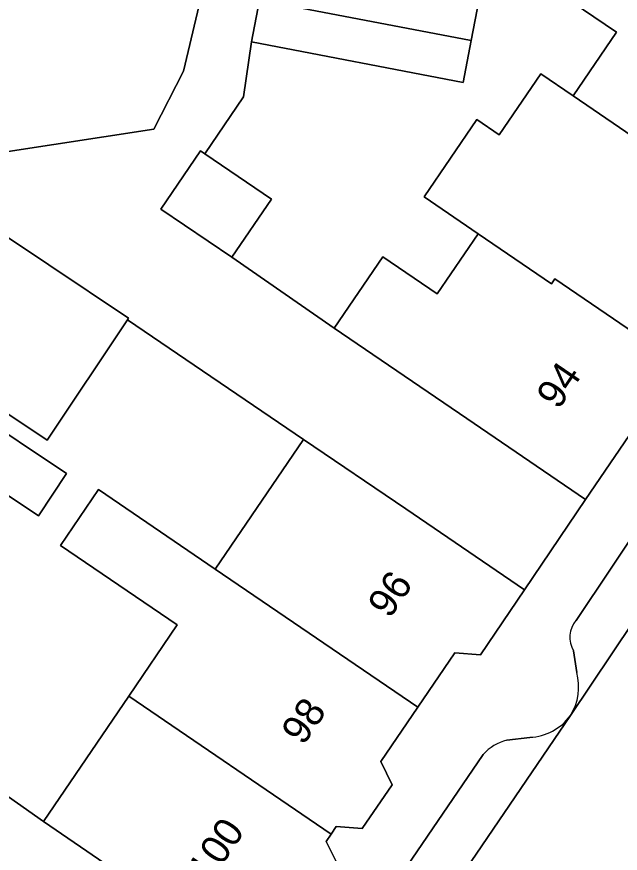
# Model space of a CAD drawing. Extents: x 159279 to 160377, y 384531 to 385888.
# Drawn here: x 159834.73 to 159855.72, y 384867.95 to 384897.02 of the extents above; entities that cross this region are included whole.
import ezdxf

# ---------------------------------------------------------------- set-up
doc = ezdxf.new("R2010")
doc.units = 0
for name, color, linetype in [('IMGEO_Erf', 7, 'Continuous'), ('IMGEO_Pand', 7, 'Continuous'), ('IMGEO_Pand_nummerreeks', 7, 'Continuous'), ('IMGEO_Parkeervlak_open', 7, 'Continuous'), ('IMGEO_Rijbaan_lokaal_open', 7, 'Continuous'), ('IMGEO_Voetpad_open', 7, 'Continuous')]:
    doc.layers.add(name, color=color, linetype=linetype)

msp = doc.modelspace()

# ---------------------------------------------------------------- linework, layer by layer
at = {"layer": 'IMGEO_Erf'}
for points in [[(159850.813, 384897.646), (159850.535, 384896.191), (159850.257, 384894.735), (159842.9, 384896.141), (159842.624, 384894.231), (159841.28, 384892.257), (159843.592, 384890.683), (159842.213, 384888.658), (159845.775, 384886.194), (159847.463, 384888.673), (159849.352, 384887.386), (159850.777, 384889.478), (159848.901, 384890.756), (159850.736, 384893.449), (159851.513, 384892.919), (159852.954, 384895.033), (159854.078, 384894.268), (159855.587, 384896.483), (159853.657, 384897.798)], [(159833.137, 384870.825), (159835.668, 384869.045), (159838.635, 384873.407), (159840.316, 384875.879), (159836.252, 384878.647), (159837.573, 384880.586), (159841.636, 384877.819), (159844.704, 384882.331), (159838.59, 384886.488), (159835.798, 384882.304), (159830.245, 384886.011)], [(159829.801, 384885.591), (159836.465, 384881.143), (159835.487, 384879.676), (159834.229, 384880.515)]]:
    msp.add_lwpolyline(points, dxfattribs=at)
at = {"layer": 'IMGEO_Pand'}
for points in [[(159859.846, 384897.277), (159859.775, 384897.173), (159857.456, 384898.753), (159855.306, 384900.218), (159853.657, 384897.798), (159855.587, 384896.483), (159854.078, 384894.268), (159856.612, 384892.542), (159860.902, 384889.62), (159864.13, 384894.359)], [(159843.457, 384899.052), (159843.178, 384897.596), (159850.535, 384896.191), (159850.813, 384897.646)], [(159843.178, 384897.596), (159842.9, 384896.141), (159850.257, 384894.735), (159850.535, 384896.191)], [(159856.612, 384892.542), (159854.078, 384894.268), (159852.954, 384895.033), (159851.513, 384892.919), (159850.736, 384893.449), (159848.901, 384890.756), (159850.777, 384889.478), (159853.331, 384887.739), (159853.445, 384887.906), (159857.741, 384884.98), (159860.902, 384889.62)], [(159841.28, 384892.257), (159841.129, 384892.36), (159839.75, 384890.335), (159842.213, 384888.658), (159843.592, 384890.683)], [(159838.59, 384886.488), (159838.625, 384886.54), (159833.072, 384890.246), (159830.245, 384886.011), (159835.798, 384882.304)], [(159853.445, 384887.906), (159853.331, 384887.739), (159850.777, 384889.478), (159849.352, 384887.386), (159847.463, 384888.673), (159845.775, 384886.194), (159850.382, 384883.056), (159854.514, 384880.242), (159857.741, 384884.98)], [(159829.801, 384885.591), (159829.434, 384885.836), (159826.577, 384881.619), (159832.346, 384877.69), (159832.792, 384878.359), (159834.229, 384880.515), (159835.487, 384879.676), (159836.465, 384881.143)], [(159849.964, 384874.912), (159850.859, 384874.845), (159852.394, 384877.102), (159848.26, 384879.913), (159844.704, 384882.331), (159841.636, 384877.819), (159848.679, 384873.022)], [(159845.847, 384868.871), (159846.748, 384868.804), (159847.784, 384870.326), (159847.394, 384871.133), (159848.679, 384873.022), (159841.636, 384877.819), (159837.573, 384880.586), (159836.252, 384878.647), (159840.316, 384875.879), (159838.635, 384873.407), (159845.673, 384868.614)], [(159843.985, 384866.156), (159844.909, 384866.088), (159845.895, 384867.538), (159845.499, 384868.359), (159845.673, 384868.614), (159838.635, 384873.407), (159835.668, 384869.045), (159842.685, 384864.245)], [(159839.95, 384860.139), (159840.752, 384860.08), (159841.759, 384861.562), (159841.386, 384862.334), (159842.685, 384864.245), (159835.668, 384869.045), (159833.137, 384870.825), (159830.166, 384866.455), (159832.697, 384864.676), (159839.763, 384859.864)]]:
    msp.add_lwpolyline(points, close=True, dxfattribs=at)
at = {"layer": 'IMGEO_Parkeervlak_open'}
for points in [[(159871.149, 384901.051), (159862.663, 384888.7), (159854.183, 384876.035)], [(159853.991, 384872.729), (159864.145, 384887.869), (159872.922, 384900.679)], [(159854.096, 384874.98), (159854.208, 384874.232)], [(159835.764, 384845.918), (159843.797, 384857.764), (159853.991, 384872.729)], [(159852.576, 384871.974), (159851.777, 384871.874)], [(159850.958, 384871.38), (159835.81, 384849.183)]]:
    msp.add_lwpolyline(points, dxfattribs=at)
for centre, radius, start, end in [((159854.897, 384875.445), 0.927, 140.4503, 210.1213), ((159852.385, 384873.728), 1.891, 328.1159, 15.4531), ((159852.483, 384873.852), 1.88, 272.8328, 323.3332), ((159852.139, 384870.348), 1.568, 103.3442, 138.8504)]:
    msp.add_arc(centre, radius, start, end, dxfattribs=at)
at = {"layer": 'IMGEO_Rijbaan_lokaal_open'}
msp.add_lwpolyline([(159841.555, 384899.435), (159838.611, 384899.034), (159826.187, 384897.193), (159825.454, 384902.133), (159825.377, 384902.95), (159819.36, 384902.035), (159820.117, 384896.944), (159820.316, 384895.603), (159823.027, 384896.067), (159823.795, 384890.722), (159834.289, 384892.315), (159839.504, 384893.107), (159840.533, 384895.132)], close=True, dxfattribs=at)
msp.add_lwpolyline([(159872.922, 384900.679), (159864.145, 384887.869), (159853.991, 384872.729), (159843.797, 384857.764)], dxfattribs=at)
at = {"layer": 'IMGEO_Voetpad_open'}
for points in [[(159854.183, 384876.035), (159862.663, 384888.7), (159871.149, 384901.051)], [(159841.555, 384899.435), (159840.533, 384895.132), (159839.504, 384893.107), (159834.289, 384892.315), (159832.956, 384890.319), (159833.072, 384890.246), (159838.625, 384886.54), (159838.59, 384886.488), (159844.704, 384882.331), (159848.26, 384879.913), (159852.394, 384877.102), (159854.514, 384880.242), (159850.382, 384883.056), (159845.775, 384886.194), (159842.213, 384888.658), (159839.75, 384890.335), (159841.129, 384892.36), (159841.28, 384892.257), (159842.624, 384894.231), (159842.9, 384896.141), (159843.178, 384897.596)], [(159866.228, 384897.439), (159864.13, 384894.359), (159860.902, 384889.62), (159857.741, 384884.98), (159854.514, 384880.242), (159852.394, 384877.102), (159850.859, 384874.845), (159849.964, 384874.912), (159848.679, 384873.022), (159847.394, 384871.133), (159847.784, 384870.326), (159846.748, 384868.804), (159845.847, 384868.871), (159845.673, 384868.614), (159845.499, 384868.359), (159845.895, 384867.538)], [(159854.208, 384874.232), (159854.096, 384874.98)], [(159851.777, 384871.874), (159852.576, 384871.974)], [(159835.81, 384849.183), (159850.958, 384871.38)]]:
    msp.add_lwpolyline(points, dxfattribs=at)
for centre, radius, start, end in [((159854.897, 384875.445), 0.927, 140.4503, 210.1213), ((159852.385, 384873.728), 1.891, 328.1159, 15.4531), ((159852.483, 384873.852), 1.88, 272.8328, 323.3332), ((159852.139, 384870.348), 1.568, 103.3442, 138.8504)]:
    msp.add_arc(centre, radius, start, end, dxfattribs=at)

# ---------------------------------------------------------------- texts
at = {"layer": 'IMGEO_Pand_nummerreeks'}
for s, rotation, p in [('94', 55.7373, (159853.569, 384883.331)), ('96', 55.7388, (159847.703, 384876.068)), ('98', 55.7388, (159844.699, 384871.659)), ('100', 55.7388, (159841.436, 384866.868))]:
    msp.add_text(s, height=1, rotation=rotation, dxfattribs=at).set_placement(p)

doc.saveas('drawing.dxf')
